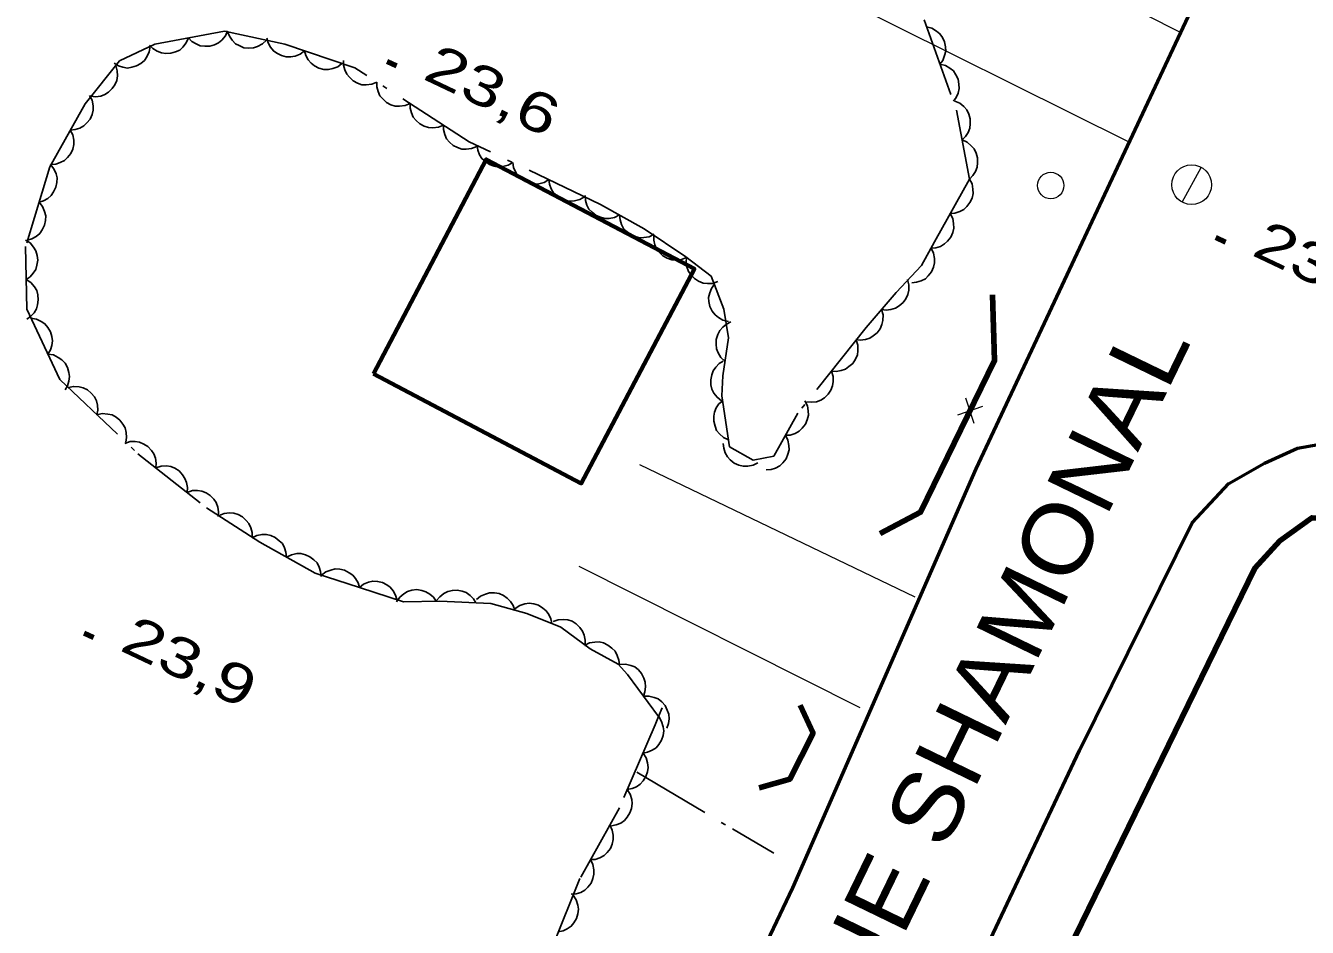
# Model space of a CAD drawing. Extents: x 356765 to 358572, y 5103174 to 5104650.
# Drawn here: x 357365.81 to 357414.32, y 5104052.88 to 5104087 of the extents above; entities that cross this region are included whole.
import ezdxf

# ---------------------------------------------------------------- set-up
doc = ezdxf.new("R2010")
doc.units = 0
doc.header["$LTSCALE"] = 0.6
doc.linetypes.add('DOT_DASHED', pattern=[7.7, 5, -1.2, 0.3, -1.2])
for name, color, linetype, lineweight in [('19', 7, 'Continuous', 13), ('21', 7, 'Continuous', 53), ('3', 7, 'Continuous', 140), ('31', 7, 'Continuous', 70), ('36', 7, 'Continuous', 13), ('37', 7, 'Continuous', 13), ('41', 7, 'DOT_DASHED', 25), ('44', 7, 'Continuous', 25)]:
    doc.layers.add(name, color=color, linetype=linetype, lineweight=lineweight)

msp = doc.modelspace()

# ---------------------------------------------------------------- linework, layer by layer
at = {"layer": '19'}
for p, q in [((357409.52, 5104086.74), (357398.01, 5104092.59)), ((357407.58, 5104082.59), (357395.13, 5104088.79)), ((357399.47, 5104065.37), (357389.06, 5104070.38)), ((357397.4, 5104061.18), (357386.76, 5104066.53))]:
    msp.add_line(p, q, dxfattribs=at)
at = {"layer": '21'}
for points in [[(357389.04, 5104042.16), (357394.85, 5104054.37), (357401.78, 5104070.23), (357415.26, 5104098.97)], [(357394.53, 5104035.9), (357405.69, 5104059.57), (357409.96, 5104068.19), (357411.34, 5104069.67), (357412.69, 5104070.44), (357413.94, 5104071.01), (357415.72, 5104071.33)]]:
    msp.add_lwpolyline(points, dxfattribs=at)
at = {"layer": '3'}
for p, q in [((357379.49, 5104085.65), (357379.85, 5104085.48)), ((357410.86, 5104078.98), (357411.22, 5104078.81)), ((357368.02, 5104064.01), (357368.38, 5104063.84))]:
    msp.add_line(p, q, dxfattribs=at)
at = {"layer": '31'}
msp.add_lwpolyline([(357378.97, 5104073.83), (357383.24, 5104081.94), (357391.12, 5104077.8), (357386.84, 5104069.68), (357378.97, 5104073.83)], close=True, dxfattribs=at)
at = {"layer": '36'}
msp.add_line((357409.58, 5104080.32), (357410.3, 5104081.64), dxfattribs=at)
for centre, radius in [((357404.6053, 5104080.9538), 0.5), ((357409.9393, 5104080.985), 0.75)]:
    msp.add_circle(centre, radius, dxfattribs=at)
at = {"layer": '37'}
for p, q in [((357401.71, 5104071.95), (357401.39, 5104072.9)), ((357402.02, 5104072.59), (357401.08, 5104072.26))]:
    msp.add_line(p, q, dxfattribs=at)
at = {"layer": '37', "lineweight": 158}
for points in [[(357398.15, 5104067.78), (357399.68, 5104068.59), (357402.48, 5104074.33), (357402.4, 5104076.81)], [(357395.12, 5104061.28), (357395.61, 5104060.23), (357394.73, 5104058.48), (357393.57, 5104058.15)]]:
    msp.add_lwpolyline(points, dxfattribs=at)
at = {"layer": '37'}
for points in [[(357401.99, 5104073.33), (357402.48, 5104074.33), (357402.4, 5104076.81)], [(357398.15, 5104067.78), (357399.68, 5104068.59), (357401.11, 5104071.53)], [(357395.12, 5104061.28), (357395.61, 5104060.23), (357394.73, 5104058.48), (357393.57, 5104058.15)]]:
    msp.add_lwpolyline(points, dxfattribs=at)
at = {"layer": '37', "lineweight": 158}
msp.add_lwpolyline([(357395.71, 5104032.4), (357412.33, 5104066.47), (357413.28, 5104067.51), (357414.49, 5104068.38), (357416.24, 5104068.25), (357418.21, 5104067.84), (357420.01, 5104067.19), (357426.66, 5104064.33), (357428.37, 5104063.62), (357430.93, 5104062.76), (357432.63, 5104062.51), (357435.61, 5104062.09), (357441.95, 5104037.2), (357422.05, 5104011.34), (357395.81, 5104032.26), (357395.71, 5104032.4)], close=True, dxfattribs=at)
at = {"layer": '41'}
msp.add_lwpolyline([(357388.94, 5104058.75), (357392.56, 5104056.6), (357394.13, 5104055.68)], dxfattribs=at)
at = {"layer": '44', "linetype": 'DOT_DASHED'}
msp.add_line((357389.9, 5104061.19), (357389.76, 5104060.85), dxfattribs=at)
for points in [[(357399.81, 5104087.22), (357401.04, 5104083.81), (357401.53, 5104081.2), (357400.21, 5104078.82), (357399.71, 5104077.92), (357398.75, 5104076.9), (357397.62, 5104075.58), (357395.04, 5104072.34)], [(357395.04, 5104072.34), (357394.13, 5104070.71), (357393.35, 5104070.56), (357392.45, 5104071.06), (357392.16, 5104072.99), (357392.19, 5104073.75), (357392.41, 5104075.19), (357392.23, 5104076.27), (357391.75, 5104077.52), (357390.79, 5104078.25), (357389.22, 5104079.32), (357387.57, 5104080.24), (357382.6, 5104082.61), (357378.27, 5104085.41), (357375.62, 5104086.3), (357373.34, 5104086.79), (357370.7, 5104086.3), (357369.36, 5104085.67), (357368.06, 5104084.05), (357366.72, 5104081.66), (357365.81, 5104078.64), (357365.85, 5104076.27), (357367.11, 5104073.61), (357370.06, 5104070.8), (357372.66, 5104068.76), (357374.67, 5104067.45), (357376.77, 5104066.28), (357378.44, 5104065.74), (357380.11, 5104065.2), (357381.49, 5104065.22), (357383.41, 5104065.13), (357384.78, 5104064.76), (357386.06, 5104064.24), (357387.18, 5104063.42), (357388.23, 5104062.84), (357388.59, 5104062.44), (357389.76, 5104060.85)], [(357389.76, 5104060.85), (357389.64, 5104060.54), (357388.28, 5104057.4), (357386.79, 5104054.72), (357385.76, 5104052.18)]]:
    msp.add_lwpolyline(points, dxfattribs=at)
at = {"layer": '44'}
for points in [[(357373.45, 5104086.81), (357373.37, 5104086.62), (357373.24, 5104086.46), (357373.11, 5104086.35), (357372.96, 5104086.28), (357372.78, 5104086.23), (357372.59, 5104086.23), (357372.42, 5104086.24), (357372.26, 5104086.31), (357372.1, 5104086.41), (357371.98, 5104086.54)], [(357374.92, 5104086.45), (357374.77, 5104086.31), (357374.59, 5104086.21), (357374.43, 5104086.16), (357374.25, 5104086.15), (357374.07, 5104086.17), (357373.89, 5104086.25), (357373.75, 5104086.32), (357373.63, 5104086.45), (357373.52, 5104086.6), (357373.45, 5104086.77)], [(357399.9, 5104086.96), (357400.11, 5104086.91), (357400.28, 5104086.8), (357400.41, 5104086.7), (357400.51, 5104086.56), (357400.59, 5104086.39), (357400.62, 5104086.2), (357400.63, 5104086.04), (357400.59, 5104085.87), (357400.52, 5104085.69), (357400.41, 5104085.55)], [(357370.52, 5104086.21), (357370.49, 5104086.01), (357370.4, 5104085.83), (357370.31, 5104085.69), (357370.17, 5104085.57), (357370.01, 5104085.48), (357369.83, 5104085.43), (357369.67, 5104085.4), (357369.49, 5104085.43), (357369.32, 5104085.48), (357369.16, 5104085.58)], [(357371.98, 5104086.54), (357371.89, 5104086.35), (357371.76, 5104086.19), (357371.64, 5104086.08), (357371.48, 5104086.01), (357371.3, 5104085.96), (357371.11, 5104085.95), (357370.95, 5104085.97), (357370.79, 5104086.04), (357370.63, 5104086.14), (357370.5, 5104086.26)], [(357376.36, 5104086.05), (357376.2, 5104085.92), (357376.01, 5104085.85), (357375.84, 5104085.82), (357375.67, 5104085.83), (357375.49, 5104085.87), (357375.32, 5104085.96), (357375.19, 5104086.05), (357375.08, 5104086.19), (357374.99, 5104086.36), (357374.94, 5104086.53)], [(357377.78, 5104085.57), (357377.62, 5104085.45), (357377.43, 5104085.38), (357377.27, 5104085.34), (357377.09, 5104085.35), (357376.91, 5104085.39), (357376.74, 5104085.48), (357376.61, 5104085.58), (357376.5, 5104085.71), (357376.41, 5104085.88), (357376.36, 5104086.05)], [(357369.22, 5104085.5), (357369.28, 5104085.3), (357369.29, 5104085.1), (357369.26, 5104084.93), (357369.19, 5104084.77), (357369.09, 5104084.62), (357368.95, 5104084.49), (357368.81, 5104084.4), (357368.65, 5104084.34), (357368.46, 5104084.31), (357368.28, 5104084.33)], [(357379.1, 5104084.87), (357378.91, 5104084.79), (357378.7, 5104084.77), (357378.54, 5104084.77), (357378.37, 5104084.83), (357378.21, 5104084.92), (357378.07, 5104085.05), (357377.96, 5104085.17), (357377.89, 5104085.33), (357377.84, 5104085.51), (357377.84, 5104085.69)], [(357400.41, 5104085.55), (357400.62, 5104085.5), (357400.79, 5104085.39), (357400.92, 5104085.29), (357401.02, 5104085.14), (357401.1, 5104084.98), (357401.13, 5104084.79), (357401.14, 5104084.63), (357401.1, 5104084.45), (357401.03, 5104084.28), (357400.92, 5104084.14)], [(357380.36, 5104084.06), (357380.17, 5104083.98), (357379.96, 5104083.96), (357379.8, 5104083.96), (357379.63, 5104084.01), (357379.47, 5104084.1), (357379.33, 5104084.23), (357379.22, 5104084.35), (357379.15, 5104084.51), (357379.1, 5104084.69), (357379.1, 5104084.87)], [(357368.23, 5104084.36), (357368.33, 5104084.18), (357368.36, 5104083.97), (357368.37, 5104083.81), (357368.33, 5104083.64), (357368.25, 5104083.47), (357368.13, 5104083.32), (357368.01, 5104083.21), (357367.86, 5104083.13), (357367.68, 5104083.07), (357367.5, 5104083.05)], [(357381.62, 5104083.24), (357381.43, 5104083.16), (357381.22, 5104083.14), (357381.06, 5104083.15), (357380.89, 5104083.2), (357380.73, 5104083.29), (357380.59, 5104083.42), (357380.48, 5104083.54), (357380.41, 5104083.7), (357380.36, 5104083.88), (357380.36, 5104084.06)], [(357400.98, 5104084.15), (357401.17, 5104084.07), (357401.32, 5104083.94), (357401.43, 5104083.82), (357401.51, 5104083.66), (357401.56, 5104083.48), (357401.56, 5104083.29), (357401.55, 5104083.12), (357401.48, 5104082.96), (357401.38, 5104082.81), (357401.25, 5104082.68)], [(357367.5, 5104083.05), (357367.59, 5104082.87), (357367.63, 5104082.67), (357367.64, 5104082.5), (357367.59, 5104082.33), (357367.52, 5104082.16), (357367.4, 5104082.01), (357367.28, 5104081.9), (357367.12, 5104081.82), (357366.95, 5104081.76), (357366.77, 5104081.75)], [(357382.88, 5104082.43), (357382.69, 5104082.35), (357382.48, 5104082.33), (357382.32, 5104082.33), (357382.15, 5104082.39), (357381.99, 5104082.47), (357381.85, 5104082.6), (357381.74, 5104082.72), (357381.67, 5104082.89), (357381.62, 5104083.07), (357381.62, 5104083.24)], [(357384.25, 5104081.82), (357384.07, 5104081.72), (357383.87, 5104081.67), (357383.71, 5104081.65), (357383.54, 5104081.68), (357383.36, 5104081.75), (357383.21, 5104081.86), (357383.08, 5104081.97), (357382.99, 5104082.12), (357382.93, 5104082.29), (357382.9, 5104082.47)], [(357401.25, 5104082.68), (357401.44, 5104082.6), (357401.6, 5104082.46), (357401.71, 5104082.34), (357401.79, 5104082.18), (357401.83, 5104082), (357401.84, 5104081.81), (357401.82, 5104081.65), (357401.76, 5104081.49), (357401.66, 5104081.33), (357401.53, 5104081.2)], [(357366.75, 5104081.75), (357366.88, 5104081.59), (357366.96, 5104081.4), (357367, 5104081.24), (357366.99, 5104081.07), (357366.95, 5104080.89), (357366.87, 5104080.72), (357366.78, 5104080.58), (357366.65, 5104080.46), (357366.49, 5104080.37), (357366.32, 5104080.32)], [(357385.61, 5104081.18), (357385.43, 5104081.07), (357385.23, 5104081.02), (357385.06, 5104081.01), (357384.89, 5104081.04), (357384.72, 5104081.1), (357384.56, 5104081.21), (357384.44, 5104081.32), (357384.35, 5104081.47), (357384.28, 5104081.64), (357384.25, 5104081.82)], [(357386.96, 5104080.53), (357386.78, 5104080.42), (357386.58, 5104080.38), (357386.42, 5104080.36), (357386.25, 5104080.39), (357386.07, 5104080.46), (357385.92, 5104080.57), (357385.79, 5104080.68), (357385.7, 5104080.83), (357385.63, 5104081), (357385.61, 5104081.18)], [(357401.53, 5104081.2), (357401.63, 5104081.02), (357401.66, 5104080.82), (357401.67, 5104080.65), (357401.63, 5104080.48), (357401.55, 5104080.31), (357401.43, 5104080.16), (357401.32, 5104080.05), (357401.16, 5104079.97), (357400.98, 5104079.91), (357400.8, 5104079.89)], [(357388.29, 5104079.84), (357388.1, 5104079.74), (357387.9, 5104079.71), (357387.74, 5104079.7), (357387.57, 5104079.75), (357387.4, 5104079.82), (357387.25, 5104079.94), (357387.13, 5104080.06), (357387.05, 5104080.21), (357387, 5104080.39), (357386.98, 5104080.57)], [(357366.32, 5104080.32), (357366.45, 5104080.16), (357366.52, 5104079.97), (357366.57, 5104079.81), (357366.56, 5104079.63), (357366.52, 5104079.45), (357366.44, 5104079.28), (357366.35, 5104079.14), (357366.21, 5104079.03), (357366.05, 5104078.93), (357365.88, 5104078.88)], [(357389.6, 5104079.11), (357389.41, 5104079.01), (357389.21, 5104078.98), (357389.05, 5104078.97), (357388.88, 5104079.02), (357388.71, 5104079.09), (357388.56, 5104079.21), (357388.44, 5104079.33), (357388.36, 5104079.48), (357388.31, 5104079.66), (357388.29, 5104079.84)], [(357400.8, 5104079.89), (357400.9, 5104079.71), (357400.93, 5104079.51), (357400.94, 5104079.34), (357400.9, 5104079.17), (357400.82, 5104079), (357400.7, 5104078.85), (357400.59, 5104078.74), (357400.43, 5104078.65), (357400.26, 5104078.6), (357400.08, 5104078.58)], [(357390.82, 5104078.23), (357390.63, 5104078.15), (357390.42, 5104078.14), (357390.26, 5104078.14), (357390.09, 5104078.2), (357389.93, 5104078.29), (357389.79, 5104078.43), (357389.69, 5104078.55), (357389.62, 5104078.71), (357389.58, 5104078.89), (357389.58, 5104079.07)], [(357365.81, 5104078.89), (357365.98, 5104078.78), (357366.11, 5104078.62), (357366.2, 5104078.48), (357366.25, 5104078.31), (357366.27, 5104078.13), (357366.24, 5104077.94), (357366.2, 5104077.78), (357366.1, 5104077.63), (357365.98, 5104077.5), (357365.83, 5104077.39)], [(357400.08, 5104078.58), (357400.17, 5104078.39), (357400.21, 5104078.19), (357400.21, 5104078.03), (357400.17, 5104077.86), (357400.09, 5104077.69), (357399.97, 5104077.54), (357399.86, 5104077.42), (357399.7, 5104077.34), (357399.53, 5104077.29), (357399.35, 5104077.27)], [(357392.01, 5104077.32), (357391.81, 5104077.25), (357391.61, 5104077.25), (357391.45, 5104077.26), (357391.28, 5104077.33), (357391.13, 5104077.43), (357391, 5104077.57), (357390.9, 5104077.7), (357390.84, 5104077.87), (357390.81, 5104078.05), (357390.82, 5104078.23)], [(357365.83, 5104077.39), (357366.01, 5104077.28), (357366.14, 5104077.12), (357366.23, 5104076.98), (357366.27, 5104076.81), (357366.29, 5104076.63), (357366.26, 5104076.44), (357366.22, 5104076.28), (357366.13, 5104076.13), (357366, 5104076), (357365.86, 5104075.89)], [(357392.41, 5104075.81), (357392.2, 5104075.86), (357392.03, 5104075.96), (357391.9, 5104076.06), (357391.79, 5104076.2), (357391.71, 5104076.37), (357391.67, 5104076.56), (357391.66, 5104076.72), (357391.7, 5104076.89), (357391.77, 5104077.06), (357391.87, 5104077.21)], [(357399.18, 5104077.4), (357399.23, 5104077.2), (357399.23, 5104076.99), (357399.2, 5104076.83), (357399.12, 5104076.67), (357399.02, 5104076.52), (357398.87, 5104076.4), (357398.73, 5104076.31), (357398.56, 5104076.26), (357398.38, 5104076.24), (357398.2, 5104076.26)], [(357398.2, 5104076.26), (357398.26, 5104076.06), (357398.25, 5104075.85), (357398.22, 5104075.69), (357398.15, 5104075.53), (357398.04, 5104075.38), (357397.89, 5104075.26), (357397.76, 5104075.17), (357397.59, 5104075.12), (357397.4, 5104075.1), (357397.23, 5104075.12)], [(357366.01, 5104075.93), (357366.22, 5104075.9), (357366.4, 5104075.81), (357366.54, 5104075.72), (357366.65, 5104075.58), (357366.75, 5104075.42), (357366.8, 5104075.24), (357366.83, 5104075.08), (357366.8, 5104074.9), (357366.75, 5104074.73), (357366.65, 5104074.57)], [(357392.27, 5104074.3), (357392.12, 5104074.45), (357392.02, 5104074.62), (357391.96, 5104074.77), (357391.94, 5104074.95), (357391.95, 5104075.13), (357392.01, 5104075.32), (357392.08, 5104075.46), (357392.19, 5104075.59), (357392.34, 5104075.71), (357392.5, 5104075.79)], [(357397.24, 5104075.11), (357397.31, 5104074.91), (357397.31, 5104074.7), (357397.29, 5104074.54), (357397.22, 5104074.38), (357397.11, 5104074.22), (357396.97, 5104074.1), (357396.84, 5104074), (357396.67, 5104073.95), (357396.49, 5104073.92), (357396.31, 5104073.93)], [(357366.65, 5104074.57), (357366.86, 5104074.54), (357367.04, 5104074.45), (357367.18, 5104074.36), (357367.3, 5104074.23), (357367.39, 5104074.07), (357367.44, 5104073.88), (357367.47, 5104073.72), (357367.44, 5104073.55), (357367.39, 5104073.37), (357367.3, 5104073.22)], [(357392.15, 5104072.81), (357391.98, 5104072.94), (357391.86, 5104073.1), (357391.78, 5104073.24), (357391.74, 5104073.41), (357391.74, 5104073.6), (357391.78, 5104073.79), (357391.83, 5104073.94), (357391.93, 5104074.08), (357392.06, 5104074.22), (357392.21, 5104074.31)], [(357396.31, 5104073.93), (357396.37, 5104073.73), (357396.37, 5104073.53), (357396.35, 5104073.37), (357396.28, 5104073.21), (357396.18, 5104073.05), (357396.04, 5104072.92), (357395.9, 5104072.83), (357395.74, 5104072.77), (357395.55, 5104072.75), (357395.37, 5104072.76)], [(357367.42, 5104073.31), (357367.63, 5104073.35), (357367.83, 5104073.34), (357367.99, 5104073.3), (357368.15, 5104073.22), (357368.29, 5104073.1), (357368.41, 5104072.95), (357368.49, 5104072.81), (357368.53, 5104072.64), (357368.54, 5104072.45), (357368.51, 5104072.28)], [(357392.41, 5104071.33), (357392.22, 5104071.42), (357392.07, 5104071.56), (357391.96, 5104071.68), (357391.9, 5104071.85), (357391.85, 5104072.03), (357391.86, 5104072.22), (357391.88, 5104072.38), (357391.95, 5104072.54), (357392.05, 5104072.69), (357392.19, 5104072.81)], [(357395.3, 5104072.81), (357395.4, 5104072.62), (357395.43, 5104072.42), (357395.44, 5104072.26), (357395.39, 5104072.09), (357395.32, 5104071.92), (357395.2, 5104071.77), (357395.08, 5104071.65), (357394.93, 5104071.57), (357394.75, 5104071.51), (357394.57, 5104071.5)], [(357368.51, 5104072.28), (357368.71, 5104072.32), (357368.92, 5104072.3), (357369.08, 5104072.27), (357369.23, 5104072.18), (357369.38, 5104072.07), (357369.49, 5104071.92), (357369.58, 5104071.78), (357369.62, 5104071.6), (357369.63, 5104071.42), (357369.6, 5104071.24)], [(357369.56, 5104071.19), (357369.76, 5104071.26), (357369.96, 5104071.26), (357370.12, 5104071.24), (357370.28, 5104071.17), (357370.44, 5104071.07), (357370.57, 5104070.93), (357370.66, 5104070.8), (357370.72, 5104070.63), (357370.75, 5104070.45), (357370.74, 5104070.27)], [(357393.52, 5104070.46), (357393.34, 5104070.37), (357393.14, 5104070.33), (357392.97, 5104070.33), (357392.8, 5104070.37), (357392.63, 5104070.45), (357392.48, 5104070.57), (357392.37, 5104070.68), (357392.28, 5104070.84), (357392.23, 5104071.01), (357392.21, 5104071.19)], [(357394.57, 5104071.5), (357394.66, 5104071.31), (357394.7, 5104071.11), (357394.71, 5104070.95), (357394.66, 5104070.78), (357394.59, 5104070.61), (357394.47, 5104070.46), (357394.35, 5104070.34), (357394.19, 5104070.26), (357394.02, 5104070.2), (357393.84, 5104070.19)], [(357370.74, 5104070.27), (357370.94, 5104070.33), (357371.14, 5104070.34), (357371.3, 5104070.32), (357371.46, 5104070.25), (357371.62, 5104070.15), (357371.75, 5104070), (357371.84, 5104069.87), (357371.9, 5104069.71), (357371.93, 5104069.52), (357371.92, 5104069.34)], [(357371.92, 5104069.34), (357372.12, 5104069.41), (357372.32, 5104069.41), (357372.48, 5104069.39), (357372.64, 5104069.32), (357372.8, 5104069.22), (357372.93, 5104069.08), (357373.02, 5104068.95), (357373.08, 5104068.78), (357373.11, 5104068.6), (357373.1, 5104068.42)], [(357373.13, 5104068.46), (357373.32, 5104068.54), (357373.52, 5104068.56), (357373.69, 5104068.55), (357373.85, 5104068.5), (357374.02, 5104068.41), (357374.16, 5104068.28), (357374.26, 5104068.16), (357374.33, 5104068), (357374.38, 5104067.82), (357374.38, 5104067.64)], [(357374.37, 5104067.62), (357374.56, 5104067.71), (357374.76, 5104067.75), (357374.92, 5104067.75), (357375.09, 5104067.71), (357375.26, 5104067.63), (357375.41, 5104067.51), (357375.53, 5104067.4), (357375.61, 5104067.24), (357375.66, 5104067.07), (357375.68, 5104066.89)], [(357375.68, 5104066.89), (357375.87, 5104066.98), (357376.07, 5104067.02), (357376.23, 5104067.02), (357376.4, 5104066.98), (357376.57, 5104066.9), (357376.72, 5104066.78), (357376.84, 5104066.67), (357376.92, 5104066.51), (357376.97, 5104066.34), (357376.99, 5104066.16)], [(357377.01, 5104066.2), (357377.17, 5104066.33), (357377.36, 5104066.4), (357377.53, 5104066.44), (357377.7, 5104066.43), (357377.88, 5104066.39), (357378.05, 5104066.3), (357378.19, 5104066.21), (357378.3, 5104066.08), (357378.39, 5104065.91), (357378.44, 5104065.74)], [(357378.44, 5104065.74), (357378.6, 5104065.87), (357378.79, 5104065.94), (357378.95, 5104065.98), (357379.13, 5104065.97), (357379.31, 5104065.93), (357379.48, 5104065.84), (357379.61, 5104065.75), (357379.72, 5104065.61), (357379.81, 5104065.45), (357379.86, 5104065.28)], [(357379.85, 5104065.2), (357379.97, 5104065.37), (357380.12, 5104065.5), (357380.26, 5104065.59), (357380.43, 5104065.64), (357380.62, 5104065.66), (357380.81, 5104065.63), (357380.96, 5104065.58), (357381.11, 5104065.49), (357381.25, 5104065.37), (357381.35, 5104065.22)], [(357381.35, 5104065.23), (357381.48, 5104065.39), (357381.64, 5104065.51), (357381.79, 5104065.59), (357381.96, 5104065.63), (357382.14, 5104065.64), (357382.33, 5104065.6), (357382.48, 5104065.55), (357382.63, 5104065.44), (357382.76, 5104065.31), (357382.85, 5104065.16)], [(357382.87, 5104065.28), (357383.03, 5104065.41), (357383.21, 5104065.49), (357383.37, 5104065.54), (357383.55, 5104065.54), (357383.73, 5104065.51), (357383.9, 5104065.43), (357384.04, 5104065.34), (357384.16, 5104065.21), (357384.26, 5104065.06), (357384.32, 5104064.88)], [(357384.34, 5104064.94), (357384.51, 5104065.06), (357384.7, 5104065.12), (357384.87, 5104065.14), (357385.04, 5104065.12), (357385.22, 5104065.07), (357385.38, 5104064.96), (357385.51, 5104064.86), (357385.61, 5104064.72), (357385.69, 5104064.55), (357385.73, 5104064.38)], [(357385.77, 5104064.45), (357385.97, 5104064.52), (357386.17, 5104064.53), (357386.33, 5104064.52), (357386.5, 5104064.46), (357386.65, 5104064.36), (357386.79, 5104064.22), (357386.89, 5104064.09), (357386.95, 5104063.93), (357386.99, 5104063.75), (357386.98, 5104063.57)], [(357386.96, 5104063.54), (357387.15, 5104063.64), (357387.35, 5104063.67), (357387.51, 5104063.68), (357387.68, 5104063.64), (357387.85, 5104063.56), (357388, 5104063.44), (357388.12, 5104063.33), (357388.2, 5104063.17), (357388.26, 5104062.99), (357388.28, 5104062.81)], [(357388.3, 5104062.83), (357388.51, 5104062.84), (357388.71, 5104062.79), (357388.86, 5104062.73), (357389, 5104062.62), (357389.12, 5104062.48), (357389.21, 5104062.31), (357389.26, 5104062.15), (357389.27, 5104061.98), (357389.25, 5104061.79), (357389.19, 5104061.62)], [(357389.19, 5104061.62), (357389.4, 5104061.63), (357389.6, 5104061.58), (357389.75, 5104061.52), (357389.89, 5104061.41), (357390.01, 5104061.27), (357390.09, 5104061.1), (357390.15, 5104060.95), (357390.16, 5104060.77), (357390.14, 5104060.59), (357390.08, 5104060.42)], [(357389.77, 5104060.85), (357389.88, 5104060.67), (357389.94, 5104060.47), (357389.96, 5104060.31), (357389.94, 5104060.14), (357389.88, 5104059.96), (357389.77, 5104059.8), (357389.67, 5104059.67), (357389.52, 5104059.58), (357389.35, 5104059.5), (357389.18, 5104059.47)], [(357389.18, 5104059.47), (357389.29, 5104059.29), (357389.34, 5104059.1), (357389.37, 5104058.93), (357389.34, 5104058.76), (357389.28, 5104058.58), (357389.18, 5104058.42), (357389.07, 5104058.3), (357388.93, 5104058.2), (357388.76, 5104058.13), (357388.58, 5104058.09)], [(357388.58, 5104058.09), (357388.69, 5104057.92), (357388.75, 5104057.72), (357388.77, 5104057.56), (357388.74, 5104057.38), (357388.68, 5104057.21), (357388.58, 5104057.05), (357388.48, 5104056.92), (357388.33, 5104056.82), (357388.16, 5104056.75), (357387.98, 5104056.72)], [(357387.92, 5104056.75), (357388.01, 5104056.56), (357388.05, 5104056.36), (357388.05, 5104056.2), (357388.01, 5104056.03), (357387.94, 5104055.86), (357387.82, 5104055.71), (357387.7, 5104055.59), (357387.54, 5104055.51), (357387.37, 5104055.45), (357387.19, 5104055.44)], [(357387.19, 5104055.44), (357387.28, 5104055.25), (357387.32, 5104055.05), (357387.32, 5104054.89), (357387.28, 5104054.72), (357387.21, 5104054.55), (357387.09, 5104054.4), (357386.97, 5104054.28), (357386.82, 5104054.2), (357386.64, 5104054.14), (357386.46, 5104054.13)], [(357386.53, 5104054.09), (357386.65, 5104053.92), (357386.71, 5104053.72), (357386.74, 5104053.56), (357386.71, 5104053.39), (357386.66, 5104053.21), (357386.56, 5104053.05), (357386.46, 5104052.92), (357386.31, 5104052.82), (357386.15, 5104052.74), (357385.97, 5104052.7)]]:
    msp.add_lwpolyline(points, dxfattribs=at)

# ---------------------------------------------------------------- texts
at = {"layer": '21', "width": 1.1}
msp.add_text('RUE SHAMONAL', height=2.6, rotation=64.134, dxfattribs=at).set_placement((357396.59, 5104047.51))
at = {"layer": '3', "width": 1.35}
for s, p in [('23,6   ', (357380.79, 5104085.01)), ('23,4   ', (357412.16, 5104078.34)), ('23,9   ', (357369.32, 5104063.38))]:
    msp.add_text(s, height=1.5, rotation=334.619, dxfattribs=at).set_placement(p)

doc.saveas('drawing.dxf')
